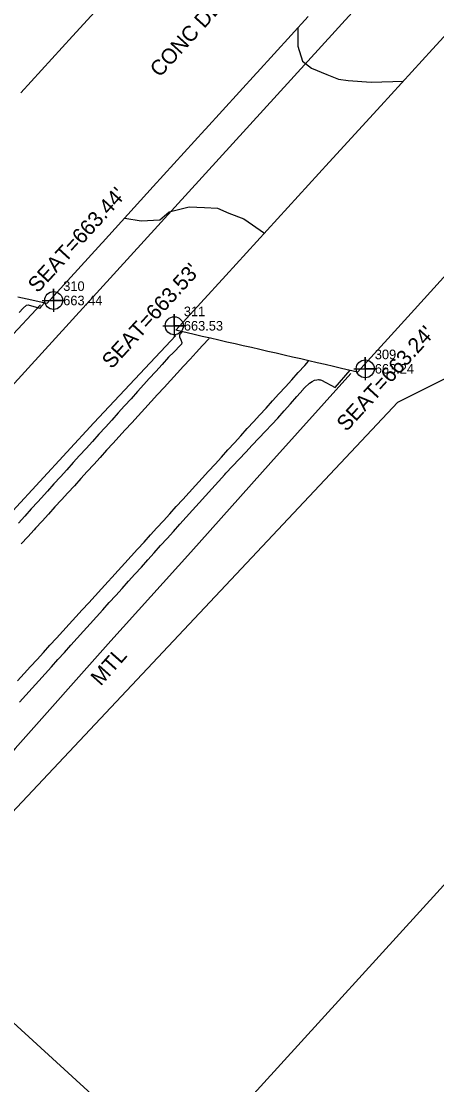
# Model space of a CAD drawing. Extents: x 1806071 to 1809844, y 912722 to 917035.
# Drawn here: x 1809035.6 to 1809144, y 915790.1 to 916067.4 of the extents above; entities that cross this region are included whole.
import ezdxf

# ---------------------------------------------------------------- set-up
doc = ezdxf.new("R2010")
doc.units = 0
for name, color, linetype in [('Exist Guardrail', 7, 'Continuous'), ('Exist Guardrail Text', 7, 'Continuous'), ('Exist Horizontal Alignment', 7, 'Continuous'), ('Exist Hydro Stream or Body of Water', 7, 'Continuous'), ('Exist Right of Way Line', 7, 'Continuous'), ('Exist Right of Way Width CELL', 7, 'Continuous'), ('Exist Roads EOP', 7, 'Continuous'), ('Exist Roads EOT', 7, 'Continuous'), ('Exist Structure Major Bridge Seat Cogo Elevation', 7, 'Continuous'), ('Exist Structure Major Bridge Seat Cogo Number', 7, 'Continuous'), ('Exist Structure Major Bridge Seat Cogo Point CELL', 7, 'Continuous'), ('Exist Structure Major Bridge Seat Top Elevation', 7, 'Continuous'), ('Exist Structure Major Deck Tunnel Box Culvert', 7, 'Continuous'), ('Exist Structure Major Deck Tunnel Box Culvert Text', 7, 'Continuous'), ('Exist Vegetation Woods Line', 7, 'Continuous')]:
    doc.layers.add(name, color=color, linetype=linetype)

msp = doc.modelspace()

# ---------------------------------------------------------------- linework, layer by layer
at = {"layer": 'Exist Guardrail'}
for points in [[(1809040.61, 915993.44), (1809032.42, 915984.63), (1809011.44, 915961.49), (1808986.38, 915933.89), (1808969.53, 915915.31), (1808965.54, 915910.45), (1808951.03, 915890.89), (1808943, 915880.25)], [(1808939.45, 915854.92), (1808951.3, 915862.45), (1808956.98, 915866.27), (1808966.32, 915873.59), (1808989.71, 915894.66), (1809011.67, 915916.95), (1809033.47, 915939.74), (1809054.61, 915962.7), (1809075.99, 915985.49)], [(1809121.62, 915975.56), (1809100.72, 915952.35), (1809079.88, 915928.99), (1809059.01, 915905.87), (1809034.01, 915877.77), (1809013.44, 915854.42), (1808989.43, 915826.47), (1808988.6, 915825.26)]]:
    msp.add_lwpolyline(points, dxfattribs=at)
at = {"layer": 'Exist Horizontal Alignment'}
msp.add_line((1806073.69, 912724.84), (1809374.2, 916346.52), dxfattribs=at)
at = {"layer": 'Exist Hydro Stream or Body of Water'}
for points in [[(1809107.83, 916065.76), (1809107.83, 916060.91), (1809108.98, 916057.03), (1809111.37, 916055.21), (1809115.39, 916053.56), (1809118.37, 916052.3), (1809120.92, 916051.98), (1809126.95, 916051.55), (1809135.34, 916051.86)], [(1809062.62, 916016.12), (1809066.92, 916015.38), (1809071.81, 916015.68), (1809074.21, 916017.7), (1809079.48, 916019.03), (1809083.43, 916018.9), (1809086.8, 916018.67), (1809089.78, 916017.41), (1809093.69, 916015.89), (1809099.09, 916012.18)]]:
    msp.add_lwpolyline(points, dxfattribs=at)
at = {"layer": 'Exist Right of Way Line'}
msp.add_line((1809840.95, 916604.82), (1808525.76, 915161.65), dxfattribs=at)
at = {"layer": 'Exist Right of Way Width CELL'}
msp.add_line((1809077.14, 915766.51), (1808954, 915878.79), dxfattribs=at)
at = {"layer": 'Exist Roads EOP'}
for points in [[(1809035.05, 915991.47), (1809036.17, 915992.61), (1809037.03, 915993.36), (1809037.43, 915993.5), (1809038.94, 915993.04), (1809040.5, 915992.61), (1809040.51, 915992.62), (1809040.51, 915992.62), (1809040.51, 915992.63), (1809040.52, 915992.63), (1809040.52, 915992.64), (1809040.52, 915992.64), (1809040.53, 915992.64), (1809040.53, 915992.65), (1809040.54, 915992.65), (1809040.54, 915992.66), (1809040.54, 915992.66), (1809040.55, 915992.67), (1809040.55, 915992.67), (1809040.55, 915992.67), (1809040.56, 915992.68), (1809040.56, 915992.68), (1809040.56, 915992.69), (1809040.57, 915992.69), (1809040.57, 915992.7), (1809040.58, 915992.7), (1809040.58, 915992.7), (1809040.58, 915992.71), (1809040.59, 915992.71), (1809040.59, 915992.72), (1809040.59, 915992.72), (1809040.6, 915992.73), (1809040.61, 915992.74), (1809040.62, 915992.75), (1809040.62, 915992.75), (1809040.62, 915992.76), (1809040.63, 915992.76), (1809040.63, 915992.77), (1809040.63, 915992.77), (1809040.64, 915992.77), (1809040.64, 915992.78), (1809040.64, 915992.78), (1809040.65, 915992.79), (1809040.65, 915992.79), (1809040.66, 915992.8), (1809040.66, 915992.8), (1809040.66, 915992.8), (1809040.67, 915992.81), (1809040.67, 915992.81), (1809040.67, 915992.82), (1809040.68, 915992.82), (1809040.68, 915992.83), (1809040.68, 915992.83), (1809040.69, 915992.83), (1809040.69, 915992.84), (1809040.7, 915992.84), (1809040.7, 915992.85), (1809040.71, 915992.86), (1809040.71, 915992.86), (1809040.71, 915992.86), (1809040.72, 915992.87), (1809040.72, 915992.87), (1809040.73, 915992.88), (1809040.73, 915992.89), (1809040.74, 915992.89), (1809040.74, 915992.89), (1809040.74, 915992.9), (1809040.75, 915992.9), (1809040.75, 915992.91), (1809040.75, 915992.91), (1809040.76, 915992.92), (1809040.76, 915992.92), (1809040.77, 915992.92), (1809040.77, 915992.93), (1809040.77, 915992.93), (1809040.78, 915992.94), (1809040.78, 915992.94), (1809040.78, 915992.95), (1809040.79, 915992.95), (1809040.79, 915992.96), (1809040.79, 915992.96), (1809040.8, 915992.96), (1809040.8, 915992.97), (1809040.81, 915992.97), (1809040.81, 915992.98), (1809040.81, 915992.98), (1809040.82, 915992.99), (1809040.82, 915992.99), (1809040.83, 915993), (1809040.83, 915993), (1809040.83, 915993.01), (1809040.84, 915993.01), (1809040.84, 915993.02), (1809040.85, 915993.02), (1809040.85, 915993.02), (1809040.85, 915993.03), (1809040.86, 915993.04), (1809040.86, 915993.04), (1809040.87, 915993.05), (1809040.87, 915993.05), (1809040.87, 915993.05), (1809040.88, 915993.06), (1809040.88, 915993.06), (1809040.89, 915993.07), (1809040.89, 915993.07), (1809040.89, 915993.08), (1809040.9, 915993.08), (1809040.9, 915993.08), (1809040.9, 915993.09), (1809040.91, 915993.09), (1809040.91, 915993.1), (1809041.67, 915993.99)], [(1809077.79, 915986.58), (1809076.91, 915985.67), (1809076.95, 915985.15), (1809077.27, 915984.35), (1809077.51, 915983.67), (1809077.41, 915983.24), (1809077.19, 915982.94), (1809075.42, 915981.17), (1809074.06, 915979.81), (1809072.38, 915977.95), (1809070.71, 915976.1), (1809069.03, 915974.24), (1809067.64, 915972.7), (1809065.97, 915970.85), (1809064.29, 915968.99), (1809062.61, 915967.14), (1809060.93, 915965.29), (1809059.25, 915963.43), (1809057.58, 915961.58), (1809055.9, 915959.73), (1809054.22, 915957.87), (1809052.54, 915956.02), (1809050.86, 915954.17), (1809049.19, 915952.32), (1809047.51, 915950.46), (1809045.83, 915948.61), (1809044.15, 915946.76), (1809042.47, 915944.9), (1809040.8, 915943.05), (1809039.92, 915942.09), (1809038.24, 915940.24), (1809036.55, 915938.39), (1809034.87, 915936.54)], [(1809109.18, 915971.45), (1809109.52, 915971.85), (1809110.86, 915973.08), (1809111.53, 915973.52), (1809112.15, 915973.81), (1809112.71, 915973.94), (1809113.14, 915973.99), (1809113.31, 915973.97), (1809113.48, 915973.96), (1809113.71, 915973.91), (1809113.97, 915973.84), (1809117.56, 915971.95), (1809121.48, 915976.4)], [(1809035.16, 915889.82), (1809036.83, 915891.68), (1809038.51, 915893.53), (1809040.18, 915895.39), (1809041.85, 915897.25), (1809043.53, 915899.1), (1809045.2, 915900.96), (1809046.88, 915902.82), (1809048.55, 915904.68), (1809050.22, 915906.53), (1809051.9, 915908.39), (1809053.57, 915910.25), (1809055.25, 915912.1), (1809056.92, 915913.96), (1809058.59, 915915.82), (1809060.27, 915917.67), (1809061.94, 915919.53), (1809063.61, 915921.39), (1809065.29, 915923.24), (1809066.96, 915925.1), (1809068.64, 915926.96), (1809070.31, 915928.82), (1809071.98, 915930.67), (1809073.66, 915932.53), (1809075.33, 915934.39), (1809077.01, 915936.24), (1809078.68, 915938.1), (1809080.35, 915939.96), (1809082.03, 915941.81), (1809083.7, 915943.67), (1809085.38, 915945.53), (1809087.05, 915947.39), (1809088.72, 915949.24), (1809089.03, 915949.58), (1809090.75, 915951.4), (1809092.46, 915953.22), (1809094.18, 915955.04), (1809095.89, 915956.86), (1809097.61, 915958.68), (1809099.32, 915960.5), (1809101.04, 915962.31), (1809102.57, 915963.94), (1809104.22, 915965.82), (1809105.87, 915967.7), (1809107.52, 915969.57), (1809109.15, 915971.43)]]:
    msp.add_lwpolyline(points, dxfattribs=at)
at = {"layer": 'Exist Roads EOT'}
for points in [[(1809084.64, 915984.7), (1809082.94, 915982.86), (1809081.25, 915981.03), (1809079.66, 915979.31), (1809077.97, 915977.47), (1809076.28, 915975.62), (1809074.59, 915973.78), (1809072.91, 915971.94), (1809071.22, 915970.09), (1809069.53, 915968.25), (1809067.84, 915966.41), (1809066.15, 915964.56), (1809064.46, 915962.72), (1809062.77, 915960.88), (1809061.08, 915959.03), (1809059.58, 915957.4), (1809057.9, 915955.55), (1809056.21, 915953.7), (1809054.53, 915951.85), (1809052.85, 915950.01), (1809051.16, 915948.16), (1809049.48, 915946.31), (1809047.79, 915944.46), (1809046.11, 915942.62), (1809044.42, 915940.77), (1809042.74, 915938.92), (1809041.05, 915937.07), (1809039.37, 915935.23), (1809038.99, 915934.81), (1809037.31, 915932.96), (1809035.63, 915931.11)], [(1809034.69, 915895.45), (1809036.37, 915897.3), (1809038.06, 915899.15), (1809039.74, 915900.99), (1809041.43, 915902.84), (1809043.12, 915904.68), (1809044.8, 915906.53), (1809046.49, 915908.38), (1809048.17, 915910.22), (1809049.86, 915912.07), (1809051.55, 915913.91), (1809053.23, 915915.76), (1809054.92, 915917.61), (1809056.6, 915919.45), (1809058.29, 915921.3), (1809059.26, 915922.36), (1809060.94, 915924.21), (1809062.62, 915926.06), (1809064.31, 915927.91), (1809065.99, 915929.76), (1809067.67, 915931.61), (1809069.35, 915933.45), (1809071.04, 915935.3), (1809072.72, 915937.15), (1809074.4, 915939), (1809076.08, 915940.85), (1809077.77, 915942.7), (1809079.45, 915944.55), (1809081.13, 915946.4), (1809082.81, 915948.25), (1809084.5, 915950.1), (1809086.18, 915951.94), (1809087.86, 915953.79), (1809089.54, 915955.64), (1809091.23, 915957.49), (1809092.91, 915959.34), (1809094.59, 915961.19), (1809096.27, 915963.04), (1809097.8, 915964.72), (1809099.49, 915966.57), (1809101.17, 915968.41), (1809102.86, 915970.26), (1809104.54, 915972.11), (1809106.23, 915973.95), (1809107.91, 915975.8), (1809109.6, 915977.65), (1809110.61, 915978.75)]]:
    msp.add_lwpolyline(points, dxfattribs=at)
at = {"layer": 'Exist Structure Major Bridge Seat Cogo Point CELL'}
for points in [[(1809041.08, 915994.62), (1809047.08, 915994.62), (1809044.08, 915994.62), (1809044.08, 915997.62), (1809044.08, 915991.62)], [(1809072.55, 915988.02), (1809078.55, 915988.02), (1809075.55, 915988.02), (1809075.55, 915991.02), (1809075.55, 915985.02)], [(1809122.37, 915976.8), (1809128.37, 915976.8), (1809125.37, 915976.8), (1809125.37, 915979.8), (1809125.37, 915973.8)]]:
    msp.add_lwpolyline(points, dxfattribs=at)
for centre in [(1809044.08, 915994.62), (1809075.55, 915988.02), (1809125.37, 915976.8)]:
    msp.add_circle(centre, 2.34, dxfattribs=at)
at = {"layer": 'Exist Structure Major Deck Tunnel Box Culvert'}
for points in [[(1809035.53, 916048.81), (1809049.01, 916063.59), (1809062.48, 916078.37)], [(1809150.82, 916006.14), (1809137.36, 915991.35), (1809123.35, 915975.96), (1809119.22, 915976.9), (1809117.08, 915977.4), (1809114.94, 915977.89), (1809112.8, 915978.38), (1809110.67, 915978.87), (1809108.53, 915979.36), (1809106.39, 915979.85), (1809104.25, 915980.34), (1809102.11, 915980.84), (1809099.98, 915981.33), (1809097.84, 915981.82), (1809095.7, 915982.31), (1809093.56, 915982.8), (1809091.43, 915983.29), (1809089.29, 915983.78), (1809087.15, 915984.27), (1809085.01, 915984.77), (1809082.87, 915985.26), (1809080.74, 915985.75), (1809075.96, 915986.85), (1809088.99, 916001.12), (1809102.48, 916015.88), (1809115.96, 916030.65), (1809129.45, 916045.42), (1809142.94, 916060.19), (1809156.43, 916074.95)], [(1809110.49, 916068.67), (1809097.22, 916054.1), (1809097.02, 916053.89), (1809083.73, 916039.3), (1809083.55, 916039.1), (1809070.08, 916024.32), (1809056.81, 916009.75), (1809056.62, 916009.53), (1809042.33, 915993.85), (1809037.17, 915994.95), (1809034.73, 915995.47)]]:
    msp.add_lwpolyline(points, dxfattribs=at)
at = {"layer": 'Exist Vegetation Woods Line'}
msp.add_lwpolyline([(1808397.76, 915010.37), (1808398.17, 915063.08), (1808401.78, 915078.95), (1808456.47, 915136.33), (1808525.87, 915216.84), (1808588.47, 915298.84), (1808603.34, 915378.8), (1808593.62, 915389.17), (1808703.69, 915510.62), (1809133.9, 915968.11), (1809176.35, 915989.33), (1809248.65, 915971.39)], dxfattribs=at)

# ---------------------------------------------------------------- texts
at = {"layer": 'Exist Guardrail Text'}
msp.add_text('MTL', height=4, rotation=48.3334, dxfattribs=at).set_placement((1809056.37, 915893.88))
at = {"layer": 'Exist Structure Major Bridge Seat Cogo Elevation'}
for s, p in [('663.44', (1809046.58, 915993.37)), ('663.53', (1809078.05, 915986.77)), ('663.24', (1809127.87, 915975.55))]:
    msp.add_text(s, height=2.5, dxfattribs=at).set_placement(p)
at = {"layer": 'Exist Structure Major Bridge Seat Cogo Number'}
for s, p in [('310', (1809046.58, 915997.12)), ('311', (1809078.05, 915990.52)), ('309', (1809127.87, 915979.3))]:
    msp.add_text(s, height=2.5, dxfattribs=at).set_placement(p)
at = {"layer": 'Exist Structure Major Bridge Seat Top Elevation'}
for s, p in [("SEAT=663.44'", (1809039.93, 915996.38)), ("SEAT=663.53'", (1809059.23, 915976.56)), ("SEAT=663.24'", (1809120.47, 915960.23))]:
    msp.add_text(s, height=4, rotation=47.6571, dxfattribs=at).set_placement(p)
at = {"layer": 'Exist Structure Major Deck Tunnel Box Culvert Text'}
msp.add_text('CONC DECK', height=4, rotation=47.8132, dxfattribs=at).set_placement((1809071.77, 916052.62))

doc.saveas('drawing.dxf')
